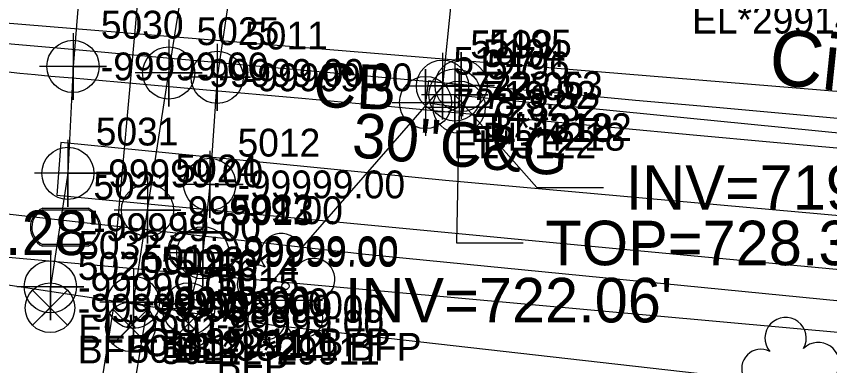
# Model space of a CAD drawing. Extents: x 1516784 to 1522736, y 634838 to 639369.
# Drawn here: x 1520646.3 to 1520719.4, y 638754.6 to 638786 of the extents above; entities that cross this region are included whole.
import ezdxf

# ---------------------------------------------------------------- set-up
doc = ezdxf.new("R2010")
doc.units = 0
for name, color, linetype in [('COGO Default Point Number', 7, 'Continuous'), ('Exist Environmental Wetland Boundary Cogo Number', 7, 'Continuous'), ('Exist Environmental Wetland Boundary Cogo Point CELL', 7, 'Continuous'), ('Exist Right of Way Line', 7, 'Continuous'), ('Exist Right of Way Width CELL', 7, 'Continuous'), ('Exist Roads Curbs Text', 7, 'Continuous'), ('Exist Structure Minor Catch Basin', 7, 'Continuous'), ('Exist Structure Minor Catch Basin Cogo Comment', 7, 'Continuous'), ('Exist Structure Minor Catch Basin Cogo Elevation', 7, 'Continuous'), ('Exist Structure Minor Catch Basin Cogo Number', 7, 'Continuous'), ('Exist Structure Minor Catch Basin Cogo Point CELL', 7, 'Continuous'), ('Exist Structure Minor Catch Basin Leader', 7, 'Continuous'), ('Exist Structure Minor Catch Basin Text', 7, 'Continuous'), ('Exist Structure Minor Catch Basin Top Elevation', 7, 'Continuous'), ('Exist Structure Minor Pipes RCP 15 Inch Invert', 7, 'Continuous'), ('Exist Structure Minor Pipes RCP 18 Inch', 7, 'Continuous'), ('Exist Structure Minor Pipes RCP 18 Inch Cogo Comment', 7, 'Continuous'), ('Exist Structure Minor Pipes RCP 18 Inch Cogo Elevation', 7, 'Continuous'), ('Exist Structure Minor Pipes RCP 18 Inch Cogo Number', 7, 'Continuous'), ('Exist Structure Minor Pipes RCP 18 Inch Cogo Point CELL', 7, 'Continuous'), ('Exist Structure Minor Pipes RCP 18 Inch Invert', 7, 'Continuous'), ('Exist Structure Minor Pipes RCP 18 Inch Leader', 7, 'Continuous'), ('Exist Utilities Sanitary Sewer UG Line', 7, 'Continuous'), ('Exist Utilities Water Meter CELL', 7, 'Continuous'), ('Exist Utilities Water Meter Cogo Comment', 7, 'Continuous'), ('Exist Utilities Water Meter Cogo Elevation', 7, 'Continuous'), ('Exist Utilities Water Meter Cogo Number', 7, 'Continuous'), ('Exist Utilities Water UG Line SUE LOS B', 7, 'Continuous'), ('Exist Utilities Water UG Line SUE LOS B Cogo Comment', 7, 'Continuous'), ('Exist Utilities Water UG Line SUE LOS B Cogo Elevation', 7, 'Continuous'), ('Exist Utilities Water UG Line SUE LOS B Cogo Number', 7, 'Continuous'), ('Exist Utilities Water UG Line SUE LOS B Cogo Point CELL', 7, 'Continuous'), ('Exist Utilities Water UG Line SUE LOS B Text', 7, 'Continuous'), ('Exist Utilities Water UG Line SUE LOS C Text', 7, 'Continuous'), ('Exist Utilities Water Valve CELL', 7, 'Continuous'), ('Exist Vegetation Hedge Row', 7, 'Continuous'), ('Exist Vegetation Tree CELL', 7, 'Continuous'), ('Old_Level_4', 7, 'Continuous')]:
    doc.layers.add(name, color=color, linetype=linetype)

msp = doc.modelspace()

# ---------------------------------------------------------------- linework, layer by layer
at = {"layer": 'COGO Default Point Number'}
msp.add_lwpolyline([(1520759.384, 638773.113), (1520751.227, 638773.872), (1520742.357, 638774.706), (1520733.424, 638775.545), (1520725.082, 638776.318), (1520717.075, 638777.048), (1520709.145, 638777.756), (1520701.9, 638778.403), (1520695.944, 638778.948), (1520686.785, 638779.78), (1520678.131, 638780.56), (1520668.809, 638781.393), (1520659.466, 638782.228), (1520649.95, 638783.093), (1520644.722, 638783.557), (1520644.664, 638781.797)], dxfattribs=at)
at = {"layer": 'Exist Environmental Wetland Boundary Cogo Number'}
msp.add_lwpolyline([(1520758.64, 638770.592), (1520751.694, 638771.23), (1520744.543, 638771.89), (1520736.935, 638772.588), (1520729.202, 638773.288), (1520721.677, 638773.956), (1520714.318, 638774.61), (1520707.084, 638775.27), (1520700.067, 638775.926), (1520693.359, 638776.567), (1520686.657, 638777.208), (1520679.659, 638777.864), (1520671.928, 638778.571), (1520663.026, 638779.364), (1520655.354, 638780.039), (1520651.309, 638780.391), (1520649.358, 638780.561), (1520647.967, 638780.689), (1520646.595, 638780.83), (1520645.033, 638781.003)], dxfattribs=at)
at = {"layer": 'Exist Environmental Wetland Boundary Cogo Point CELL'}
msp.add_lwpolyline([(1520753.753, 638765.114), (1520720.898, 638767.964), (1520684.834, 638771.199), (1520650.278, 638774.607), (1520649.914, 638769.882), (1520699.841, 638765.128), (1520751.915, 638760.263)], dxfattribs=at)
at = {"layer": 'Exist Right of Way Line'}
msp.add_line((1520610.767, 638767.463), (1521229.82, 638711.557), dxfattribs=at)
at = {"layer": 'Exist Right of Way Width CELL'}
msp.add_line((1520655.029, 638763.465), (1520658.487, 638801.757), dxfattribs=at)
at = {"layer": 'Exist Structure Minor Catch Basin'}
msp.add_lwpolyline([(1520683.044, 638778.209), (1520685.98, 638777.804), (1520686.247, 638779.743), (1520683.311, 638780.148)], close=True, dxfattribs=at)
at = {"layer": 'Exist Structure Minor Catch Basin Cogo Point CELL'}
for points in [[(1520683.247, 638779.743), (1520689.247, 638779.743), (1520686.247, 638779.743), (1520686.247, 638782.743), (1520686.247, 638776.743)], [(1520680.044, 638778.209), (1520686.044, 638778.209), (1520683.044, 638778.209), (1520683.044, 638781.209), (1520683.044, 638775.209)], [(1520683.06, 638777.793), (1520689.06, 638777.793), (1520686.06, 638777.793), (1520686.06, 638780.793), (1520686.06, 638774.793)]]:
    msp.add_lwpolyline(points, dxfattribs=at)
for centre in [(1520686.247, 638779.743), (1520683.044, 638778.209), (1520686.06, 638777.793)]:
    msp.add_circle(centre, 2.344, dxfattribs=at)
at = {"layer": 'Exist Structure Minor Catch Basin Leader'}
msp.add_lwpolyline([(1520686.06, 638777.793), (1520685.816, 638765.598), (1520691.816, 638765.598)], dxfattribs=at)
at = {"layer": 'Exist Structure Minor Pipes RCP 18 Inch'}
for p, q in [((1520686.858, 638802.419), (1520684.564, 638779.68)), ((1520685.681, 638778.894), (1520857.582, 638761.968))]:
    msp.add_line(p, q, dxfattribs=at)
at = {"layer": 'Exist Structure Minor Pipes RCP 18 Inch Cogo Point CELL'}
for points in [[(1520684.564, 638782.68), (1520684.564, 638776.68), (1520684.564, 638779.68), (1520687.564, 638779.68), (1520681.564, 638779.68)], [(1520685.681, 638781.894), (1520685.681, 638775.894), (1520685.681, 638778.894), (1520688.681, 638778.894), (1520682.681, 638778.894)]]:
    msp.add_lwpolyline(points, dxfattribs=at)
for centre in [(1520684.564, 638779.68), (1520685.681, 638778.894)]:
    msp.add_circle(centre, 2.344, dxfattribs=at)
at = {"layer": 'Exist Structure Minor Pipes RCP 18 Inch Leader'}
for points in [[(1520684.564, 638779.68), (1520667.792, 638760.466), (1520673.792, 638760.466)], [(1520685.681, 638778.894), (1520693.03, 638770.582), (1520699.03, 638770.582)]]:
    msp.add_lwpolyline(points, dxfattribs=at)
at = {"layer": 'Exist Utilities Sanitary Sewer UG Line'}
msp.add_line((1520611.649, 638788.125), (1520762.779, 638775.704), dxfattribs=at)
at = {"layer": 'Exist Utilities Water Meter CELL'}
for p, q in [((1520650.693, 638767.016), (1520650.693, 638767.016)), ((1520663.061, 638764.941), (1520663.061, 638764.941))]:
    msp.add_line(p, q, dxfattribs=at)
for points in [[(1520648.656, 638768.716), (1520652.731, 638768.716)], [(1520648.656, 638768.579), (1520652.731, 638768.579)], [(1520661.024, 638766.641), (1520665.099, 638766.641)], [(1520661.024, 638766.504), (1520665.099, 638766.504)], [(1520652.731, 638765.454), (1520648.631, 638765.454)], [(1520652.731, 638765.316), (1520648.631, 638765.316)], [(1520665.099, 638763.379), (1520660.999, 638763.379)], [(1520665.099, 638763.241), (1520660.999, 638763.241)]]:
    msp.add_lwpolyline(points, dxfattribs=at)
for centre, radius, start, end in [((1520649.386, 638767.011), 1.855, 113.17804, 245.97939), ((1520651.986, 638767.017), 1.856, 293.64832, 66.30838), ((1520649.397, 638767.01), 1.735, 115.30093, 243.78236), ((1520651.998, 638767.016), 1.726, 295.12717, 64.87283), ((1520661.754, 638764.936), 1.855, 113.17804, 245.97939), ((1520661.765, 638764.935), 1.735, 115.30093, 243.78236), ((1520664.354, 638764.942), 1.856, 293.64832, 66.30838), ((1520664.366, 638764.941), 1.726, 295.12717, 64.87283)]:
    msp.add_arc(centre, radius, start, end, dxfattribs=at)
at = {"layer": 'Exist Utilities Water UG Line SUE LOS B'}
for points in [[(1520653.353, 638805.569), (1520652.411, 638793.993), (1520651.364, 638781.453), (1520650.905, 638771.853), (1520649.328, 638761.661)], [(1520656.786, 638760.27), (1520658.061, 638768.537), (1520659.963, 638780.866), (1520661.897, 638792.996), (1520663.278, 638804.771)], [(1520667.714, 638804.377), (1520666.131, 638792.822), (1520664.316, 638780.475), (1520663.648, 638770.859), (1520663.033, 638764.713), (1520661.755, 638759.684)]]:
    msp.add_lwpolyline(points, dxfattribs=at)
at = {"layer": 'Exist Utilities Water UG Line SUE LOS B Cogo Point CELL'}
for points in [[(1520651.364, 638784.453), (1520651.364, 638778.453), (1520651.364, 638781.453), (1520654.364, 638781.453), (1520648.364, 638781.453)], [(1520659.963, 638783.866), (1520659.963, 638777.866), (1520659.963, 638780.866), (1520662.963, 638780.866), (1520656.963, 638780.866)], [(1520664.316, 638783.475), (1520664.316, 638777.475), (1520664.316, 638780.475), (1520667.316, 638780.475), (1520661.316, 638780.475)], [(1520650.905, 638774.853), (1520650.905, 638768.853), (1520650.905, 638771.853), (1520653.905, 638771.853), (1520647.905, 638771.853)], [(1520663.648, 638773.859), (1520663.648, 638767.859), (1520663.648, 638770.859), (1520666.648, 638770.859), (1520660.648, 638770.859)], [(1520658.061, 638771.537), (1520658.061, 638765.537), (1520658.061, 638768.537), (1520661.061, 638768.537), (1520655.061, 638768.537)], [(1520663.033, 638767.713), (1520663.033, 638761.713), (1520663.033, 638764.713), (1520666.033, 638764.713), (1520660.033, 638764.713)], [(1520649.328, 638764.661), (1520649.328, 638758.661), (1520649.328, 638761.661), (1520652.328, 638761.661), (1520646.328, 638761.661)], [(1520656.786, 638763.27), (1520656.786, 638757.27), (1520656.786, 638760.27), (1520659.786, 638760.27), (1520653.786, 638760.27)], [(1520661.755, 638762.684), (1520661.755, 638756.684), (1520661.755, 638759.684), (1520664.755, 638759.684), (1520658.755, 638759.684)]]:
    msp.add_lwpolyline(points, dxfattribs=at)
for centre in [(1520651.364, 638781.453), (1520659.963, 638780.866), (1520664.316, 638780.475), (1520650.905, 638771.853), (1520663.648, 638770.859), (1520658.061, 638768.537), (1520663.033, 638764.713), (1520649.328, 638761.661), (1520656.786, 638760.27), (1520661.755, 638759.684)]:
    msp.add_circle(centre, 2.344, dxfattribs=at)
at = {"layer": 'Exist Utilities Water Valve CELL'}
for points in [[(1520650.872, 638761.353), (1520647.722, 638758.203), (1520649.297, 638759.778), (1520650.872, 638758.203), (1520647.722, 638761.353)], [(1520663.333, 638759.934), (1520660.183, 638756.784), (1520661.758, 638758.359), (1520663.333, 638756.784), (1520660.183, 638759.934)], [(1520658.095, 638759.654), (1520654.945, 638756.504), (1520656.52, 638758.079), (1520658.095, 638756.504), (1520654.945, 638759.654)]]:
    msp.add_lwpolyline(points, dxfattribs=at)
for centre in [(1520649.297, 638759.778), (1520656.52, 638758.079), (1520661.758, 638758.359)]:
    msp.add_circle(centre, 2.227, dxfattribs=at)
at = {"layer": 'Exist Vegetation Hedge Row'}
msp.add_lwpolyline([(1520745.759, 638749.534), (1520669.416, 638758.177), (1520636.026, 638763.233), (1520629.243, 638760.998), (1520626.017, 638754.164), (1520621.513, 638729.45), (1520612.723, 638730.807), (1520616.88, 638753.78), (1520620.08, 638760.629), (1520627.631, 638766.479), (1520636.09, 638769.277), (1520677.648, 638764.587), (1520752.585, 638757.221)], dxfattribs=at)
at = {"layer": 'Exist Vegetation Tree CELL'}
msp.add_line((1520670.449, 638761.732), (1520670.449, 638761.732), dxfattribs=at)
msp.add_circle((1520670.449, 638761.732), 0.326, dxfattribs=at)
for centre, radius, start, end in [((1520670.064, 638764.605), 1.856, 330.16508, 219.71335), ((1520667.844, 638761.886), 1.727, 62.66361, 279.3457), ((1520672.998, 638762.321), 1.899, 257.1011, 134.19993), ((1520668.745, 638758.611), 1.689, 111.56708, 6.23104), ((1520672.122, 638758.833), 1.698, 181.28216, 74.55999), ((1520715.401, 638757.05), 1.856, 330.16508, 219.71335), ((1520718.335, 638754.765), 1.899, 257.1011, 134.19993), ((1520713.181, 638754.331), 1.727, 62.66361, 279.3457)]:
    msp.add_arc(centre, radius, start, end, dxfattribs=at)
at = {"layer": 'Old_Level_4'}
msp.add_lwpolyline([(1520658.067, 638760.019), (1520656.769, 638752.227), (1520653.845, 638752.339), (1520655.121, 638760.433), (1520658.067, 638760.019)], dxfattribs=at)

# ---------------------------------------------------------------- texts
at = {"layer": 'Exist Roads Curbs Text'}
msp.add_text('30"C&G', height=4, rotation=354.911, dxfattribs=at).set_placement((1520676.346, 638773.325))
at = {"layer": 'Exist Structure Minor Catch Basin Cogo Comment'}
for s, p in [('BL*3122', (1520688.747, 638774.743)), ('EL*3122', (1520685.544, 638773.209))]:
    msp.add_text(s, height=2.5, dxfattribs=at).set_placement(p)
at = {"layer": 'Exist Structure Minor Catch Basin Cogo Elevation'}
for s, p in [('728.53', (1520688.747, 638778.493)), ('728.32', (1520685.544, 638776.959)), ('728.32', (1520688.56, 638776.543))]:
    msp.add_text(s, height=2.5, dxfattribs=at).set_placement(p)
at = {"layer": 'Exist Structure Minor Catch Basin Cogo Number'}
for s, p in [('5195', (1520688.747, 638782.243)), ('5197', (1520685.544, 638780.709)), ('5196', (1520688.56, 638780.293))]:
    msp.add_text(s, height=2.5, dxfattribs=at).set_placement(p)
at = {"layer": 'Exist Structure Minor Catch Basin Text'}
msp.add_text('CB', height=4, rotation=357.56563, dxfattribs=at).set_placement((1520672.905, 638777.837))
at = {"layer": 'Exist Structure Minor Catch Basin Top Elevation'}
msp.add_text("TOP=728.32'", height=4, dxfattribs=at).set_placement((1520693.816, 638763.598))
at = {"layer": 'Exist Structure Minor Pipes RCP 15 Inch Invert'}
msp.add_text("INV=726.28'", height=4, dxfattribs=at).set_placement((1520624.292, 638764.513))
at = {"layer": 'Exist Structure Minor Pipes RCP 18 Inch Cogo Comment'}
for s, p in [('EL*4218', (1520687.064, 638774.68)), ('BL*4218', (1520688.181, 638773.894))]:
    msp.add_text(s, height=2.5, dxfattribs=at).set_placement(p)
at = {"layer": 'Exist Structure Minor Pipes RCP 18 Inch Cogo Elevation'}
for s, p in [('722.06', (1520687.064, 638778.43)), ('719.82', (1520688.181, 638777.644))]:
    msp.add_text(s, height=2.5, dxfattribs=at).set_placement(p)
at = {"layer": 'Exist Structure Minor Pipes RCP 18 Inch Cogo Number'}
for s, p in [('5193', (1520687.064, 638782.18)), ('5194', (1520688.181, 638781.394))]:
    msp.add_text(s, height=2.5, dxfattribs=at).set_placement(p)
at = {"layer": 'Exist Structure Minor Pipes RCP 18 Inch Invert'}
for s, p in [("INV=719.81'", (1520701.03, 638768.582)), ("INV=722.06'", (1520675.792, 638758.466))]:
    msp.add_text(s, height=4, dxfattribs=at).set_placement(p)
at = {"layer": 'Exist Utilities Water Meter Cogo Comment'}
for s, p in [('CL*35211 BFP', (1520657.621, 638755.433)), ('BFP', (1520651.791, 638754.78)), ('BL*35211 BFP', (1520660.567, 638755.019)), ('BFP', (1520664.258, 638753.359))]:
    msp.add_text(s, height=2.5, dxfattribs=at).set_placement(p)
at = {"layer": 'Exist Utilities Water Meter Cogo Elevation'}
for p in [(1520653.193, 638765.766), (1520665.561, 638763.691), (1520657.621, 638759.183), (1520651.791, 638758.53), (1520660.567, 638758.769), (1520664.258, 638757.109)]:
    msp.add_text('-99999.00', height=2.5, dxfattribs=at).set_placement(p)
at = {"layer": 'Exist Utilities Water Meter Cogo Number'}
for s, p in [('5021', (1520653.193, 638769.516)), ('5022', (1520665.561, 638767.441)), ('5019', (1520657.621, 638762.933)), ('5016', (1520660.567, 638762.519)), ('5020', (1520651.791, 638762.28)), ('5015', (1520664.258, 638760.859)), ('5018', (1520656.345, 638754.839)), ('5017', (1520659.269, 638754.727))]:
    msp.add_text(s, height=2.5, dxfattribs=at).set_placement(p)
at = {"layer": 'Exist Utilities Water UG Line SUE LOS B Cogo Comment'}
for s, p in [('EL*29914', (1520706.986, 638784.409)), ('EL*29913', (1520651.828, 638756.661)), ('BL*29912', (1520659.286, 638755.27)), ('EL*29911', (1520664.255, 638754.684))]:
    msp.add_text(s, height=2.5, dxfattribs=at).set_placement(p)
at = {"layer": 'Exist Utilities Water UG Line SUE LOS B Cogo Elevation'}
for p in [(1520653.864, 638780.203), (1520662.463, 638779.616), (1520666.816, 638779.225), (1520653.405, 638770.603), (1520666.148, 638769.609), (1520660.561, 638767.287), (1520665.533, 638763.463), (1520651.828, 638760.411), (1520659.286, 638759.02), (1520664.255, 638758.434)]:
    msp.add_text('-99999.00', height=2.5, dxfattribs=at).set_placement(p)
at = {"layer": 'Exist Utilities Water UG Line SUE LOS B Cogo Number'}
for s, p in [('5030', (1520653.864, 638783.953)), ('5025', (1520662.463, 638783.366)), ('5011', (1520666.816, 638782.975)), ('5031', (1520653.405, 638774.353)), ('5012', (1520666.148, 638773.359)), ('5024', (1520660.561, 638771.037)), ('5013', (1520665.533, 638767.213)), ('5032', (1520651.828, 638764.161)), ('5023', (1520659.286, 638762.77)), ('5014', (1520664.255, 638762.184))]:
    msp.add_text(s, height=2.5, dxfattribs=at).set_placement(p)
at = {"layer": 'Exist Utilities Water UG Line SUE LOS B Text'}
msp.add_text('City of Kannapolis - 8" DIP', height=5, rotation=354.06306, dxfattribs=at).set_placement((1520713.741, 638779.913))
at = {"layer": 'Exist Utilities Water UG Line SUE LOS C Text'}
msp.add_text('8 ", Abandoned in Place per Records', height=5, rotation=355.23736, dxfattribs=at).set_placement((1520716.991, 638794.67))

doc.saveas('drawing.dxf')
